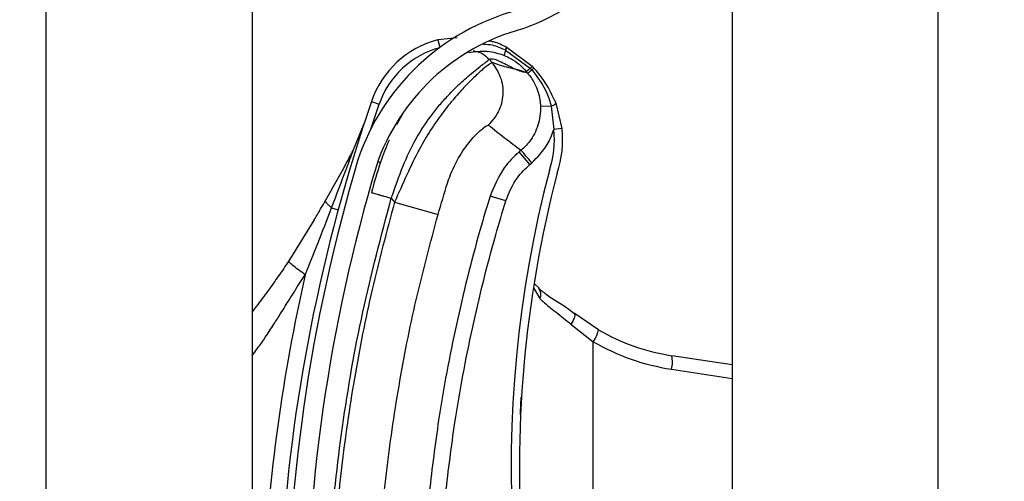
# Model space of a CAD drawing. Header units: inches. Extents: x 170 to 284, y 215 to 248.
# Tile 474 of 656: x 210.7657 to 210.8886, y 223.8895 to 223.9471. Entities that reach past the tile are written whole.
import ezdxf

# ---------------------------------------------------------------- set-up
doc = ezdxf.new("R2010")
doc.units = ezdxf.units.IN
doc.header["$LTSCALE"] = 0.25
doc.header["$MEASUREMENT"] = 0
doc.layers.add('ANNOTATIONS', color=1, linetype='Continuous')
doc.layers.add('RH FRONT OF HOOD', color=7, linetype='Continuous')
doc.styles.add('ARIAL', font='arial.ttf', dxfattribs={"height": 0.09375})
doc.dimstyles.new('STANDARD$0', dxfattribs={"dimtxt": 0.09375, "dimasz": 0.09375, "dimexe": 0.03125, "dimexo": 0.046875, "dimgap": 0.09, "dimtad": 0, "dimtih": 1, "dimtoh": 1, "dimdec": 4, "dimzin": 0, "dimdsep": 46, "dimtxsty": 'ARIAL', "dimcen": 0.09, "dimadec": 0, "dimazin": 0, "dimtfac": 1, "dimtdec": 4, "dimtofl": 0, "dimtmove": 0, "dimatfit": 1, "dimfxl": 1, "dimtolj": 1, "dimtzin": 0, "dimarcsym": 0})

# ---------------------------------------------------------------- blocks, each defined once
blk = doc.blocks.new('*D78')
at = {"layer": 'ANNOTATIONS', "color": 0, "lineweight": -2, "transparency": 16777216}
for p, q in [((210.8125819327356, 224.1544254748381), (212.2530253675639, 224.1544254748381)), ((212.2217753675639, 224.0606754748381), (212.2217753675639, 222.3404997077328)), ((212.2217753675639, 220.1854637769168), (212.2217753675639, 221.9056395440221)), ((211.491250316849, 220.0917137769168), (212.2530253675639, 220.0917137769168))]:
    blk.add_line(p, q, dxfattribs=at)
at = {"layer": 'ANNOTATIONS', "color": 0, "transparency": 16777216}
for points in [[(212.2061503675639, 224.0606754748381), (212.2374003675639, 224.0606754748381), (212.2217753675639, 224.1544254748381)], [(212.2061503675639, 220.1854637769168), (212.2374003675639, 220.1854637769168), (212.2217753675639, 220.0917137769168)]]:
    blk.add_solid(points, dxfattribs=at)
at = {"layer": 'defpoints', "color": 0, "transparency": 16777216}
for p in [(210.7657069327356, 224.1544254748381), (211.444375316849, 220.0917137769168), (212.2217753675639, 220.0917137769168)]:
    blk.add_point(p, dxfattribs=at)
at = {"layer": 'ANNOTATIONS', "color": 0, "transparency": 16777216, "insert": (212.2217753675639, 222.1230696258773), "char_height": 0.09375, "attachment_point": 5, "style": 'ARIAL'}
blk.add_mtext('\\A1;OPENING\\PHEIGHT', dxfattribs=at)

msp = doc.modelspace()

# ---------------------------------------------------------------- hatches: boundary and pattern name
at = {"layer": 'RH FRONT OF HOOD'}
h = msp.add_hatch(dxfattribs=at)
h.set_pattern_fill('ANSI31', color=256, scale=0.34241245, angle=2.8e-322, style=0)
h.set_pattern_definition([(45, (200.7563139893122, 218.4993357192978), (-0.03026527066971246, 0.03026527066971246), [])])
edge = h.paths.add_edge_path(flags=0)
edge.add_arc((210.829581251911, 223.7770340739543), 0.001712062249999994, 450.0000000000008, 472.2104203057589)
edge.add_line((210.8289340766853, 223.7786191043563), (210.8280215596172, 223.780853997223))
edge.add_arc((210.829581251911, 223.7770340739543), 0.004126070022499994, 450, 472.2104203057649, ccw=False)
edge.add_arc((210.829581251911, 223.7681313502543), 0.01302879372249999, 401.47616737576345, 450, ccw=False)
edge.add_arc((210.825335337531, 223.7649811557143), 0.01830194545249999, 359.9999999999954, 400.0613730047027, ccw=False)
edge.add_arc((210.831875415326, 223.7649811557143), 0.01176186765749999, 292.14085769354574, 360, ccw=False)
edge.add_arc((210.829581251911, 223.7682340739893), 0.01566536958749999, 235.25706803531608, 295.43079980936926, ccw=False)
edge.add_arc((210.834820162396, 223.7763492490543), 0.02532140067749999, 212.8542481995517, 235.980933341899, ccw=False)
edge.add_arc((210.826670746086, 223.7699803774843), 0.01504902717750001, 172.1557183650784, 209.3146496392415, ccw=False)
edge.add_arc((210.839100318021, 223.7686449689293), 0.02754708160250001, 453.30850314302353, 532.9325737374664, ccw=False)
edge.add_arc((210.835847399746, 223.8047352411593), 0.008748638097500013, 280.9586189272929, 427.9414322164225)
edge.add_arc((210.8557071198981, 223.8670885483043), 0.05672062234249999, 179.5706357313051, 253.00989973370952, ccw=False)
edge.add_arc((211.014038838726, 223.8682869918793), 0.2150521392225, 163.4260275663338, 180.2060536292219, ccw=False)
edge.add_arc((210.835265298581, 223.9204364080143), 0.02884824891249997, 465.1588434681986, 521.4137567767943, ccw=False)
edge.add_arc((210.817939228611, 223.9749827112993), 0.0284373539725, 290.1205938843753, 343.7190675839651)
edge.add_arc((210.830779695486, 223.9708052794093), 0.01494630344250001, 345.2914408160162, 400.5471921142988)
edge.add_arc((210.827355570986, 223.9689904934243), 0.0187470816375, 397.9578745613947, 431.4396159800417)
edge.add_arc((210.829581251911, 223.9738185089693), 0.0134739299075, 433.8775574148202, 472.2736457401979)
edge.add_arc((210.827013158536, 223.9808379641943), 0.006011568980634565, 474.9825325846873, 495.7175736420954)
edge.add_arc((210.836806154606, 223.9735788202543), 0.01816498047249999, 500.8992600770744, 539.9999999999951)
edge.add_arc((210.829581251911, 223.9735788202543), 0.01094007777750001, 539.9999999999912, 630.0000000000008)
edge.add_arc((210.829581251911, 223.9645048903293), 0.001866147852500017, 270, 285.6422464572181)
edge.add_line((210.8300844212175, 223.9627078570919), (210.8307353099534, 223.9603832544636))
edge.add_arc((210.829581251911, 223.9645048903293), 0.004280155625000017, 269.9999999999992, 285.6422464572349, ccw=False)
edge.add_arc((210.829581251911, 223.9735788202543), 0.01335408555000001, 179.9999999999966, 269.9999999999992, ccw=False)
edge.add_arc((210.836806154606, 223.9735788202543), 0.020578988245, 500.6113583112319, 539.9999999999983, ccw=False)
edge.add_arc((210.827013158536, 223.9808379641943), 0.008425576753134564, 474.5776671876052, 496.4997109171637, ccw=False)
edge.add_arc((210.829581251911, 223.9738185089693), 0.01588793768, 433.69030225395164, 472.4705806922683, ccw=False)
edge.add_arc((210.827355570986, 223.9689904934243), 0.02116108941, 398.1045307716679, 431.5771717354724, ccw=False)
edge.add_arc((210.830779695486, 223.9708052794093), 0.01736031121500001, 345.18024813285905, 400.3658533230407, ccw=False)
edge.add_arc((210.817939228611, 223.9749827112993), 0.030851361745, 289.9181572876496, 343.77953759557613, ccw=False)
edge.add_arc((210.835265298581, 223.9204364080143), 0.02643424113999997, 464.941709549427, 521.3236131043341)
edge.add_arc((211.014038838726, 223.8682869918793), 0.21263813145, 523.4376684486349, 540.2096895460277)
edge.add_arc((210.8557071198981, 223.8670885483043), 0.05430661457, 539.5566266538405, 613.1145348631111)
edge.add_arc((210.835847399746, 223.8047352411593), 0.01116264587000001, 280.0610388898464, 428.5290871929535, ccw=False)
edge.add_arc((210.839100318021, 223.7686449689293), 0.02513307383, 452.9714001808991, 532.9706577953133)
edge.add_arc((210.826670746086, 223.7699803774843), 0.01263501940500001, 532.0830472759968, 568.9826967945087)
edge.add_arc((210.834820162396, 223.7763492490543), 0.022907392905, 213.0443063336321, 236.0197152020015)
edge.add_arc((210.829581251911, 223.7682340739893), 0.01325136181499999, 235.1922404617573, 295.7352497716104)
edge.add_arc((210.831875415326, 223.7649811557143), 0.009347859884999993, 291.7225241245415, 360)
edge.add_arc((210.825335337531, 223.7649811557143), 0.01588793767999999, 359.9999999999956, 399.9521788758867)
edge.add_arc((210.829581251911, 223.7681313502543), 0.01061478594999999, 401.6345013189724, 450.0000000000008)

# ---------------------------------------------------------------- linework, layer by layer
for p, q in [((210.8546275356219, 224.3444764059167), (210.8546275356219, 220.0917137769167)), ((210.8803084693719, 224.3444764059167), (210.8803084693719, 220.0917137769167)), ((210.7690244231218, 220.0917137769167), (210.7690244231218, 224.2497177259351)), ((210.7947053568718, 224.0671649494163), (210.7947053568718, 223.874791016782)), ((210.8202924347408, 223.9448725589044), (210.8178930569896, 223.9446230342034)), ((210.8178930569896, 223.9446230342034), (210.8181468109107, 223.9436566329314)), ((210.8262972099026, 223.9433672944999), (210.8262981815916, 223.94336683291)), ((210.8262981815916, 223.94336683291), (210.8263603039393, 223.9433370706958)), ((210.8263603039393, 223.9433370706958), (210.8263611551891, 223.9433366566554)), ((210.8263611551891, 223.9433366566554), (210.8294648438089, 223.9410522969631)), ((210.8264794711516, 223.943657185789), (210.826478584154, 223.943657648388)), ((210.8265410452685, 223.9436248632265), (210.8264794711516, 223.943657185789)), ((210.8265419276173, 223.9436243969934), (210.8265410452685, 223.9436248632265)), ((210.8296833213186, 223.9413007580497), (210.8265419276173, 223.9436243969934)), ((210.8246730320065, 223.9417652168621), (210.8243252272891, 223.9421765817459)), ((210.8261733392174, 223.942679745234), (210.8261740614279, 223.942679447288)), ((210.8291087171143, 223.9404493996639), (210.8281773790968, 223.9407819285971)), ((210.8294648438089, 223.9410522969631), (210.829655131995, 223.9408466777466)), ((210.8095349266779, 223.9334813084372), (210.8105706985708, 223.9365820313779)), ((210.8095988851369, 223.9369148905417), (210.8105706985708, 223.9365820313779)), ((210.8320430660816, 223.936341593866), (210.8307094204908, 223.9362924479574)), ((210.8320430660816, 223.936341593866), (210.8323752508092, 223.9334298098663)), ((210.8333963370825, 223.9335420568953), (210.8326457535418, 223.9366890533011)), ((210.8135333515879, 223.9354237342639), (210.8127396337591, 223.9339849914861)), ((210.8073302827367, 223.9307990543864), (210.808685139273, 223.9341880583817)), ((210.8333963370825, 223.9335420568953), (210.8323752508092, 223.9334298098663)), ((210.8282945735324, 223.9308238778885), (210.8280465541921, 223.9306141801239)), ((210.8293722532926, 223.9290462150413), (210.8280465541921, 223.9306141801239)), ((210.8104010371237, 223.9294106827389), (210.8107293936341, 223.9293098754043)), ((210.8293722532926, 223.9290462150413), (210.8296202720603, 223.9292559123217)), ((210.8120815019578, 223.9248419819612), (210.812494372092, 223.92435366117)), ((210.8263757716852, 223.9245063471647), (210.8244129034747, 223.9251089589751)), ((210.8046433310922, 223.9236337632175), (210.8054618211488, 223.923411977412)), ((210.812494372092, 223.92435366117), (210.8179245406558, 223.9228055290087)), ((210.8024754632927, 223.922138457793), (210.7992892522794, 223.9170119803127)), ((210.8298300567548, 223.9136435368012), (210.8306316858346, 223.9123382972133)), ((210.8299404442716, 223.9141764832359), (210.8305339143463, 223.9136188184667)), ((210.8379397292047, 223.9084176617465), (210.8348993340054, 223.9104849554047)), ((210.8345125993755, 223.9091407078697), (210.8373029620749, 223.9069374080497)), ((210.8373029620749, 223.8415167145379), (210.8373029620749, 223.9069374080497)), ((210.8546275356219, 223.9040418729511), (210.8470902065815, 223.9051918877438)), ((210.8470554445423, 223.9034994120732), (210.8546275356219, 223.9023440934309))]:
    msp.add_line(p, q, dxfattribs=at)
at = {"layer": 'RH FRONT OF HOOD', "flags": 128}
msp.add_lwpolyline([(210.8348993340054, 223.9104849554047), (210.8349553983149, 223.9104109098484), (210.8349809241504, 223.9103021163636), (210.8349752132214, 223.9101615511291), (210.8349384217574, 223.9099930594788), (210.8348715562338, 223.9098012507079), (210.8347764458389, 223.9095913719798), (210.8346556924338, 223.9093691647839), (210.8345125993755, 223.9091407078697)], dxfattribs=at)
at = {"layer": 'RH FRONT OF HOOD'}
for centre, radius, start, end in [((210.817939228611, 223.9749827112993), 0.03085136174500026, 289.91815728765, 343.7795375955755), ((210.835265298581, 223.9204364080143), 0.02884824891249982, 105.1588434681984, 161.4137567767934), ((210.835265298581, 223.9204364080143), 0.02643424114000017, 104.9417095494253, 161.3236131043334), ((210.8209367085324, 223.9330315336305), 0.01198443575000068, 104.7123854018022, 161.0929786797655), ((210.8209367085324, 223.9330315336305), 0.01095719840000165, 104.7123854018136, 161.0929786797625), ((210.8284075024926, 223.9423995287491), 0.002251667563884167, 155.3939551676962, 172.8510957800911), ((210.8284101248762, 223.9423981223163), 0.002253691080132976, 155.3897650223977, 172.8291455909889), ((210.8277065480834, 223.942688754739), 0.001564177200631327, 141.7256942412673, 154.2910519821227), ((210.8277110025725, 223.9426864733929), 0.001568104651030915, 141.754266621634, 154.2863466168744), ((210.8278097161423, 223.9426274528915), 0.001613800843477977, 141.8260927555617, 153.9140894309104), ((210.8278088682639, 223.9426277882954), 0.001611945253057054, 141.8104826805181, 153.9114578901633), ((211.0140036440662, 223.8669035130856), 0.21606225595, 161.092978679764, 176.5593061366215), ((210.8316909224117, 223.9376488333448), 0.00135383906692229, 285.0764398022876, 314.8519014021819), ((210.8204625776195, 223.9321202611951), 0.01198443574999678, 341.3410974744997, 6.273281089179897), ((210.8204625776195, 223.9321202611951), 0.01301167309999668, 341.5025581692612, 6.273281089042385), ((211.014038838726, 223.8682869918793), 0.2150521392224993, 163.4260275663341, 180.2060536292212), ((211.014038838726, 223.8682869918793), 0.2126381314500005, 163.4376684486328, 180.2096895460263), ((210.9735989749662, 223.8911976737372), 0.1465525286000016, 165.3406183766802, 202.0185750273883), ((210.9735989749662, 223.8911976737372), 0.1455252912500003, 165.3544246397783, 203.870550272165), ((211.0140036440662, 223.8669035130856), 0.2180957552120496, 167.1792232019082, 177.2529346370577), ((210.8296418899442, 223.9128673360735), 0.001122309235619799, 331.8758133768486, 39.94683461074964), ((210.8343779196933, 223.9090727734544), 0.003621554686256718, 323.8694765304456, 349.5782562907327), ((210.8510153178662, 223.9309175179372), 0.02602334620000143, 239.8373732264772, 261.3249484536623), ((210.8512387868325, 223.9309175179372), 0.02773540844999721, 239.8373732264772, 261.3249484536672), ((210.8437595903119, 223.9044137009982), 0.003420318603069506, 344.4956794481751, 13.15103634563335)]:
    msp.add_arc(centre, radius, start, end, dxfattribs=at)
for points, knots in [([(210.826478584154, 223.943657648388), (210.825953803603, 223.9439358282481), (210.8252629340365, 223.9443020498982), (210.8245005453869, 223.9444297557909), (210.8243172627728, 223.9444604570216)], [0, 0, 0, 0, 0.7595942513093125, 1, 1, 1, 1]), ([(210.8217136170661, 223.9430168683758), (210.8225050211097, 223.943140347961), (210.8240226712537, 223.9433771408), (210.8254772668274, 223.9429054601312), (210.8261733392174, 223.942679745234)], [0, 0, 0, 0, 0.5214667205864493, 1, 1, 1, 1]), ([(210.8222872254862, 223.9432469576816), (210.8224773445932, 223.9432186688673), (210.8228727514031, 223.9431598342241), (210.8236097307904, 223.9428569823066), (210.8240433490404, 223.9424446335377), (210.8243252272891, 223.9421765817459)], [0, 0, 0, 0, 0.2447599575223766, 0.5090480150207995, 1, 1, 1, 1]), ([(210.8235815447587, 223.9440881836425), (210.823951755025, 223.9440667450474), (210.8249002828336, 223.9440118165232), (210.8257681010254, 223.9436114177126), (210.8262972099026, 223.9433672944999)], [0, 0, 0, 0, 0.3902998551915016, 0.9999999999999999, 0.9999999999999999, 0.9999999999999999, 0.9999999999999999]), ([(210.8120815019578, 223.9248419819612), (210.8125573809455, 223.9261984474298), (210.8134557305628, 223.9287591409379), (210.8150711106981, 223.9322501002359), (210.8166735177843, 223.934662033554), (210.818005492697, 223.9363647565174), (210.8189203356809, 223.9374081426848), (210.8197119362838, 223.9382366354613), (210.8203807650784, 223.9388965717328), (210.8211255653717, 223.9395916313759), (210.8219593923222, 223.9403173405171), (210.8230887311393, 223.9412253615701), (210.8240787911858, 223.9419852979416), (210.8242479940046, 223.9421166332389), (210.8243252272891, 223.9421765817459)], [0, 0, 0, 0, 0.1307156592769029, 0.2467609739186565, 0.3577928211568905, 0.4170971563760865, 0.4791482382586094, 0.5177152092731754, 0.5590896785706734, 0.603294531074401, 0.6633484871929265, 0.7353692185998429, 0.8792082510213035, 1, 1, 1, 1]), ([(210.8243252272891, 223.9421765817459), (210.8244320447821, 223.9422162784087), (210.824656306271, 223.9422996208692), (210.8252580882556, 223.9421055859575), (210.8260127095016, 223.9417575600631), (210.8268120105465, 223.9413433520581), (210.8276094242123, 223.9409362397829), (210.8280333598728, 223.9407781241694), (210.8282483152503, 223.9406979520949)], [0, 0, 0, 0, 0.1574760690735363, 0.330618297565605, 0.4911886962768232, 0.6742546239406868, 0.834831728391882, 1, 1, 1, 1]), ([(210.8261740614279, 223.942679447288), (210.8264536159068, 223.9425512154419), (210.8274865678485, 223.9420773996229), (210.8283807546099, 223.9413120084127), (210.8289151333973, 223.940678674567), (210.8289151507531, 223.9406786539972)], [0, 0, 0, 0, 0.2706300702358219, 0.9999763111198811, 1, 1, 1, 1]), ([(210.8246730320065, 223.9417652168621), (210.8245936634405, 223.9417335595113), (210.8244323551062, 223.9416692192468), (210.8236438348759, 223.941050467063), (210.8225828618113, 223.9401072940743), (210.8213524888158, 223.9388937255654), (210.8199447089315, 223.9373477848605), (210.8184695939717, 223.9355125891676), (210.8169795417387, 223.9333774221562), (210.8154511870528, 223.9308228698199), (210.8140150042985, 223.9277465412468), (210.8130055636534, 223.9254942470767), (210.812494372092, 223.92435366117)], [0, 0, 0, 0, 0.1094013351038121, 0.2223468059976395, 0.3151791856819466, 0.4102231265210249, 0.5012749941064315, 0.5946006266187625, 0.6834485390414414, 0.7745330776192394, 0.8858211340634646, 1, 1, 1, 1]), ([(210.8246730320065, 223.9417652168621), (210.8250622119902, 223.9411893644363), (210.8258706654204, 223.9399931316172), (210.8261295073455, 223.9377680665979), (210.8256017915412, 223.9355906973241), (210.8246537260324, 223.934500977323), (210.8241973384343, 223.9339763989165)], [0, 0, 0, 0, 0.2406941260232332, 0.4999999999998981, 0.7593058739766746, 1, 1, 1, 1]), ([(210.8281773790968, 223.9407819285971), (210.8279666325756, 223.9408401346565), (210.8273853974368, 223.9410006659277), (210.8263171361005, 223.9412102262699), (210.825296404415, 223.9415547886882), (210.8246730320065, 223.9417652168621)], [0, 0, 0, 0, 0.1812946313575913, 0.50000735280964, 1, 1, 1, 1]), ([(210.8282483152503, 223.9406979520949), (210.8283418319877, 223.940672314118), (210.8285298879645, 223.9406207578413), (210.82875731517, 223.9406082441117), (210.8288624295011, 223.9406554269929), (210.8289148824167, 223.9406789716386)], [0, 0, 0, 0, 0.3313600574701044, 0.6663431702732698, 0.9999999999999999, 0.9999999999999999, 0.9999999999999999, 0.9999999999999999]), ([(210.8294648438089, 223.9410522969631), (210.8294450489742, 223.9410370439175), (210.8293261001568, 223.9409453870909), (210.8291415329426, 223.940808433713), (210.8289666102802, 223.9406903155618), (210.8289323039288, 223.9406825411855), (210.8289151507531, 223.9406786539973)], [0, 0, 0, 0, 0.06239373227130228, 0.3749291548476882, 0.6874645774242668, 1, 1, 1, 1]), ([(210.8296551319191, 223.9408466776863), (210.8296351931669, 223.9408308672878), (210.8295154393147, 223.9407359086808), (210.8293302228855, 223.9405928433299), (210.829156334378, 223.9404669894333), (210.8291245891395, 223.9404552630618), (210.8291087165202, 223.940449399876)], [0, 0, 0, 0, 0.062428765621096, 0.3749525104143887, 0.6874762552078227, 1, 1, 1, 1]), ([(210.8296553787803, 223.9408463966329), (210.8303636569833, 223.939918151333), (210.8314171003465, 223.9385375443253), (210.8318885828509, 223.9368835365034), (210.8320430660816, 223.936341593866)], [0, 0, 0, 0, 0.6723457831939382, 1, 1, 1, 1]), ([(210.8298882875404, 223.941090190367), (210.8298882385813, 223.9410902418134), (210.8298207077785, 223.9411612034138), (210.8297519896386, 223.9412310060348), (210.8296833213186, 223.9413007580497)], [0, 0, 0, 0, 0.0007249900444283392, 0.9999999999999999, 0.9999999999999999, 0.9999999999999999, 0.9999999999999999]), ([(210.8326457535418, 223.9366890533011), (210.8320324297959, 223.9379847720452), (210.8312818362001, 223.9395704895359), (210.8301037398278, 223.9408552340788), (210.8298882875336, 223.9410901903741)], [0, 0, 0, 0, 0.8171182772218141, 1, 1, 1, 1]), ([(210.8289148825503, 223.9406789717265), (210.8289630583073, 223.940621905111), (210.8290276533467, 223.940545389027), (210.829092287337, 223.9404688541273), (210.8291087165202, 223.940449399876)], [0, 0, 0, 0, 0.7458120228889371, 0.9999999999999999, 0.9999999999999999, 0.9999999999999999, 0.9999999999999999]), ([(210.8291055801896, 223.9404531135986), (210.8291055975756, 223.9404530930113), (210.8294406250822, 223.9400563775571), (210.8301246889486, 223.9390226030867), (210.8306153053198, 223.9375629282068), (210.8306887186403, 223.9365719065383), (210.8307094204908, 223.9362924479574)], [0, 0, 0, 0, 1.782673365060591e-05, 0.3435204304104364, 0.8148790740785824, 1, 1, 1, 1]), ([(210.8307094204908, 223.9362924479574), (210.8307101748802, 223.9362701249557), (210.8307367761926, 223.9354829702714), (210.8305122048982, 223.933911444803), (210.8295566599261, 223.9320748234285), (210.8286774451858, 223.9311477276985), (210.8282944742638, 223.930823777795), (210.8282944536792, 223.9308237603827)], [0, 0, 0, 0, 0.0108740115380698, 0.3834398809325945, 0.7558119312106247, 0.9999868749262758, 1, 1, 1, 1]), ([(210.8191039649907, 223.9267388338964), (210.8191039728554, 223.926738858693), (210.8192178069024, 223.9270977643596), (210.8197172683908, 223.9285039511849), (210.8208918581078, 223.9307066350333), (210.822426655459, 223.932609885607), (210.8237720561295, 223.9338215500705), (210.8240457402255, 223.93392120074), (210.8241973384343, 223.9339763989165)], [0, 0, 0, 0, 4.497367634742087e-06, 0.06509473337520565, 0.2616701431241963, 0.4753105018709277, 0.7093656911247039, 0.9999999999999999, 0.9999999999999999, 0.9999999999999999, 0.9999999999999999]), ([(210.8241973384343, 223.9339763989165), (210.8248705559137, 223.9334472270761), (210.8262169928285, 223.9323888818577), (210.8276019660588, 223.931345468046), (210.8282944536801, 223.9308237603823)], [0, 0, 0, 0, 0.4999992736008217, 1, 1, 1, 1]), ([(210.8296202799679, 223.9292559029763), (210.8303220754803, 223.9299742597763), (210.8314841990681, 223.9311638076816), (210.8321591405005, 223.9327373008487), (210.8323643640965, 223.9333949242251), (210.8323752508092, 223.9334298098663)], [0, 0, 0, 0, 0.5907811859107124, 0.9782917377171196, 1, 1, 1, 1]), ([(210.8118122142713, 223.9321115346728), (210.8114378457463, 223.9311937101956), (210.8105812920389, 223.9290937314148), (210.8099617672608, 223.9268265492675), (210.809613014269, 223.9255502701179)], [0, 0, 0, 0, 0.4370636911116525, 1, 1, 1, 1]), ([(210.8038715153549, 223.9245486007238), (210.8047424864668, 223.9260888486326), (210.8059053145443, 223.9281452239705), (210.8070443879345, 223.9302666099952), (210.8073302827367, 223.9307990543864)], [0, 0, 0, 0, 0.7490110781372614, 1, 1, 1, 1]), ([(210.8046433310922, 223.9236337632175), (210.8052717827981, 223.9252986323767), (210.8061719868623, 223.9276834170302), (210.8070616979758, 223.9300766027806), (210.8073302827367, 223.9307990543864)], [0, 0, 0, 0, 0.6981213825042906, 1, 1, 1, 1]), ([(210.8280465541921, 223.9306141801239), (210.8280465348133, 223.9306141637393), (210.8273526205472, 223.9300274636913), (210.8257778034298, 223.9284039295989), (210.8249198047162, 223.9263326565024), (210.8244129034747, 223.9251089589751)], [0, 0, 0, 0, 1.142795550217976e-05, 0.409211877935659, 1, 1, 1, 1]), ([(210.8263757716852, 223.9245063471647), (210.8267874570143, 223.9255235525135), (210.8274850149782, 223.9272471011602), (210.8288236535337, 223.9285232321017), (210.8293722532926, 223.9290462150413)], [0, 0, 0, 0, 0.5901808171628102, 1, 1, 1, 1]), ([(210.8179245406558, 223.9228055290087), (210.8183120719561, 223.924130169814), (210.8186996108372, 223.925454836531), (210.8191039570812, 223.9267388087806), (210.8191039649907, 223.9267388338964)], [0, 0, 0, 0, 0.999980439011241, 1, 1, 1, 1]), ([(210.8039693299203, 223.8678154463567), (210.8040681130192, 223.8725708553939), (210.804266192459, 223.8821063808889), (210.805875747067, 223.8964153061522), (210.8083325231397, 223.9107248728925), (210.8108298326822, 223.9201287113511), (210.8120815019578, 223.9248419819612)], [0, 0, 0, 0, 0.2468628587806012, 0.4950083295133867, 0.74689458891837, 1, 1, 1, 1]), ([(210.809613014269, 223.9255502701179), (210.8096459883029, 223.9255408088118), (210.8096967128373, 223.9255262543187), (210.8100045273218, 223.9254379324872), (210.8103231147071, 223.9253465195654), (210.8107185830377, 223.9252330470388), (210.8112932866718, 223.9250681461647), (210.8117709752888, 223.9249310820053), (210.8120815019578, 223.9248419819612)], [0, 0, 0, 0, 0.2394568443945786, 0.3683606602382, 0.5000000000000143, 0.6316393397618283, 0.7605431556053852, 1, 1, 1, 1]), ([(210.8244129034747, 223.9251089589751), (210.8239848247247, 223.9236796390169), (210.8223999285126, 223.9183878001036), (210.820104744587, 223.9090897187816), (210.8180381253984, 223.8981803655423), (210.8171868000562, 223.89116806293), (210.8168232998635, 223.8881739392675)], [0, 0, 0, 0, 0.1185397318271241, 0.4388752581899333, 0.7604101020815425, 1, 1, 1, 1]), ([(210.8013452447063, 223.9152994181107), (210.8018681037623, 223.9165907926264), (210.8029910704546, 223.9193643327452), (210.8040678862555, 223.9221468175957), (210.8046433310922, 223.9236337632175)], [0, 0, 0, 0, 0.4656051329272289, 1, 1, 1, 1]), ([(210.8024734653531, 223.9221350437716), (210.802473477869, 223.9221350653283), (210.8027377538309, 223.9225902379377), (210.8032054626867, 223.923390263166), (210.8036723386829, 223.9241993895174), (210.8038715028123, 223.9245485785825), (210.8038715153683, 223.9245486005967)], [0, 0, 0, 0, 2.704369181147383e-05, 0.571031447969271, 0.9999729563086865, 1, 1, 1, 1]), ([(210.8046433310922, 223.9236337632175), (210.8045121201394, 223.9237455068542), (210.804246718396, 223.9239715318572), (210.8039930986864, 223.9242617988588), (210.8038888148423, 223.9244467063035), (210.8038747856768, 223.9245293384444), (210.8038715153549, 223.9245486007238)], [0, 0, 0, 0, 0.2979480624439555, 0.6026626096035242, 0.9073771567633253, 0.9999999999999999, 0.9999999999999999, 0.9999999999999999, 0.9999999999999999]), ([(210.812494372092, 223.92435366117), (210.8115202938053, 223.9207234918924), (210.8095693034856, 223.9134525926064), (210.8073910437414, 223.9023718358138), (210.8057799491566, 223.8911892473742), (210.8047691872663, 223.8802205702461), (210.8045745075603, 223.8729727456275), (210.8044810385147, 223.8694929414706)], [0, 0, 0, 0, 0.2027568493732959, 0.4061035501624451, 0.6088604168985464, 0.8122072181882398, 1, 1, 1, 1]), ([(210.8188647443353, 223.8879537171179), (210.8192244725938, 223.8909168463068), (210.820065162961, 223.897841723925), (210.8221090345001, 223.9086383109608), (210.8243793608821, 223.917840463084), (210.8259521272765, 223.9230918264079), (210.8263757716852, 223.9245063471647)], [0, 0, 0, 0, 0.2395900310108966, 0.5599255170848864, 0.8814604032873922, 0.9999999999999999, 0.9999999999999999, 0.9999999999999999, 0.9999999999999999]), ([(210.8101271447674, 223.8694232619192), (210.8101271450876, 223.8694232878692), (210.8101689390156, 223.8728096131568), (210.8104320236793, 223.8798563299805), (210.8113839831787, 223.8905295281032), (210.8129585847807, 223.9014055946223), (210.8150770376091, 223.9121929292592), (210.8169753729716, 223.9192679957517), (210.8179245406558, 223.9228055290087)], [0, 0, 0, 0, 1.439079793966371e-06, 0.1877923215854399, 0.3908439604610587, 0.5938956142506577, 0.7969478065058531, 1, 1, 1, 1]), ([(210.7992892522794, 223.9170119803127), (210.7988670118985, 223.9163844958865), (210.7980260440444, 223.9151347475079), (210.7966688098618, 223.9132436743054), (210.795569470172, 223.9117567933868), (210.7948790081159, 223.9108901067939), (210.7947053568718, 223.9106721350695)], [0, 0, 0, 0, 0.2874979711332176, 0.572604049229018, 0.8925098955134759, 1, 1, 1, 1]), ([(210.8013452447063, 223.9152994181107), (210.8010544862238, 223.9155047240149), (210.8004556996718, 223.9159275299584), (210.7997666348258, 223.9164687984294), (210.7993249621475, 223.916869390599), (210.7993009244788, 223.9169653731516), (210.7992892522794, 223.9170119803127)], [0, 0, 0, 0, 0.242789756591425, 0.5000000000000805, 0.7572102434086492, 1, 1, 1, 1]), ([(210.7947053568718, 223.9051875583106), (210.7949262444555, 223.9054757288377), (210.7955020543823, 223.9062269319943), (210.7964020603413, 223.9075382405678), (210.7973769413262, 223.9090182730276), (210.7983730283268, 223.9105996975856), (210.7994492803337, 223.9123306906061), (210.8004591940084, 223.9139385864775), (210.8011237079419, 223.9149591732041), (210.8013452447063, 223.9152994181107)], [0, 0, 0, 0, 0.09019872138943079, 0.2351300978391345, 0.3944108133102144, 0.529650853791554, 0.6982639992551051, 0.8994067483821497, 1, 1, 1, 1]), ([(210.8304942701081, 223.9136005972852), (210.8308375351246, 223.9133162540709), (210.8315775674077, 223.91270324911), (210.8331389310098, 223.9117279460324), (210.8343863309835, 223.9109490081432), (210.8350070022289, 223.9103878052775), (210.8350674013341, 223.9103331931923)], [0, 0, 0, 0, 0.2839420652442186, 0.6121401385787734, 0.9622563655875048, 1, 1, 1, 1]), ([(210.8306316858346, 223.9123382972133), (210.8307616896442, 223.9122046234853), (210.8313512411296, 223.9115984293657), (210.8326438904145, 223.9106408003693), (210.8338839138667, 223.9096453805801), (210.8345125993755, 223.9091407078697)], [0, 0, 0, 0, 0.1223980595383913, 0.5550603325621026, 1, 1, 1, 1]), ([(210.8282067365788, 223.8977938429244), (210.8282166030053, 223.8980988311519), (210.8282406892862, 223.8988433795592), (210.8282839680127, 223.8995876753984), (210.8283095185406, 223.9000270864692)], [0, 0, 0, 0, 0.4096284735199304, 1, 1, 1, 1])]:
    msp.add_open_spline(points, degree=3, knots=knots, dxfattribs=at)
for points in [[(210.8296833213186, 223.9413007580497), (210.8296818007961, 223.9412963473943), (210.8296787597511, 223.9412875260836), (210.829634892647, 223.9412355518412), (210.829565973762, 223.9411592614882), (210.8294985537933, 223.9410879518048), (210.8294648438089, 223.9410522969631)], [(210.8298882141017, 223.9410902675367), (210.8298861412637, 223.9410862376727), (210.8298819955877, 223.941078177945), (210.829834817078, 223.9410273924), (210.8297616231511, 223.9409523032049), (210.8296906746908, 223.9408818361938), (210.8296552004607, 223.9408466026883)], [(210.8296205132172, 223.9292561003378), (210.8294503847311, 223.9294571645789), (210.829110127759, 223.9298592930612), (210.8286776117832, 223.9303704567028), (210.8283687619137, 223.9307354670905), (210.8283190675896, 223.930794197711), (210.8282942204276, 223.9308235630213)]]:
    msp.add_open_spline(points, degree=3, dxfattribs=at)

# ---------------------------------------------------------------- dimensions: what is measured, and where the dimension line sits
at = {"layer": 'ANNOTATIONS'}
dim = msp.add_linear_dim(base=(212.2217753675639, 220.0917137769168), p1=(210.7657069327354, 224.154425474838), p2=(211.4443753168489, 220.0917137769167), angle=90, text='OPENING\\PHEIGHT', dimstyle='STANDARD$0', dxfattribs=at)
dim.commit()
dim.dimension.update_dxf_attribs({"geometry": '*D78', "text_midpoint": (212.2217753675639, 222.1230696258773)})

doc.saveas('drawing.dxf')
